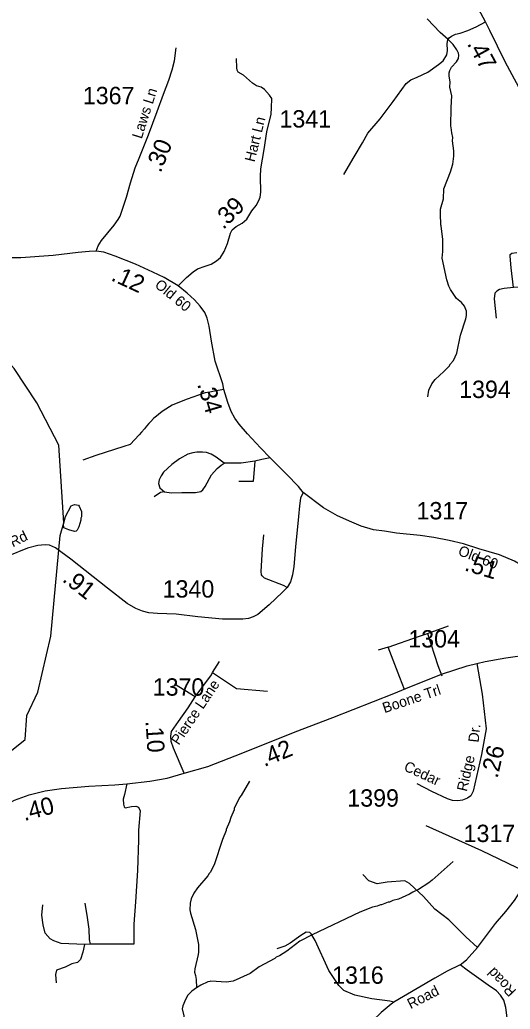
# Model space of a CAD drawing. Extents: x 1248224 to 1454986, y 825081 to 985870.
# Drawn here: x 1335065 to 1338598, y 892692 to 899816 of the extents above; entities that cross this region are included whole.
import ezdxf

# ---------------------------------------------------------------- set-up
doc = ezdxf.new("R2010")
doc.units = 0
for name, color, linetype in [('Exist Hydrographic Misc Water Feature', 7, 'Continuous'), ('Exist Road Non-System Type 51', 7, 'Continuous'), ('Exist Road Primary NC Attributed', 7, 'Continuous'), ('Exist Road Primary NC Mileage Hundredths English Label', 7, 'Continuous'), ('Exist Road Secondary Mileage Hundredths English Label', 7, 'Continuous'), ('Exist Road Secondary Type 51 Attributed', 7, 'Continuous'), ('Exist Road Secondary Type 51 Label', 7, 'Continuous'), ('Exist Road Secondary Type 51 Number Label', 7, 'Continuous')]:
    doc.layers.add(name, color=color, linetype=linetype)

msp = doc.modelspace()

# ---------------------------------------------------------------- linework, layer by layer
at = {"layer": 'Exist Hydrographic Misc Water Feature'}
for points in [[(1338004.2, 897101.4), (1338011.3, 897149.3), (1338032.3, 897194.7), (1338057, 897226.2), (1338120.3, 897282.8), (1338157.1, 897322), (1338167.5, 897339.7), (1338188, 897363.2), (1338213.2, 897416.7), (1338240, 897544), (1338278.7, 897663.2), (1338283.2, 897687.1), (1338283.9, 897719), (1338268.6, 897753.4), (1338247.3, 897779.8), (1338211.9, 897808.7), (1338167.3, 897873.7), (1338155.8, 897898), (1338140.9, 897942.4), (1338108.3, 898099), (1338111.4, 898147), (1338111.4, 898235), (1338101.5, 898331.2), (1338097.6, 898339.3), (1338098.3, 898371.3), (1338094.7, 898387.3), (1338096.1, 898451.3), (1338117.8, 898526.9), (1338119.4, 898598.8), (1338168.2, 898721.7), (1338183.3, 898777.3), (1338190.6, 898833.2), (1338191.5, 898873.2), (1338183.1, 898945.4), (1338183.6, 898969.4), (1338176.4, 899001.5), (1338173.2, 899041.5), (1338169.4, 899049.6), (1338172.4, 899183.6), (1338178.3, 899269.4), (1338163.6, 899329.8), (1338164.5, 899369.7), (1338157.4, 899409.9), (1338157.9, 899433.9), (1338162.2, 899449.8), (1338174.8, 899473.6), (1338211.6, 899512.7), (1338224.1, 899536.4), (1338226.7, 899560.3), (1338225.1, 899576.4), (1338213.6, 899600.6), (1338186.4, 899637.3), (1338151.2, 899674.1), (1338092.3, 899723.4), (1338000.5, 899821.6)], [(1334540.5, 892593.7), (1334283.1, 893140.3), (1334291.7, 893197.9), (1334522.5, 893611.6), (1334685.4, 893825.1), (1334809.5, 894131.2), (1334814.5, 894347.8), (1334858.5, 894438.8), (1335104.5, 894634.1), (1335116.5, 894807.8), (1335195.5, 894973.7), (1335288.5, 895378.9), (1335355.5, 896103), (1335382.4, 896194.5), (1335345.4, 896753.3), (1335186.5, 897058.6), (1335025.4, 897304.7), (1334878.4, 897465.2), (1334485.4, 897775.1), (1334221.4, 897905.1)], [(1335417.8, 896144.2), (1335380.9, 896158.2), (1335379.6, 896184.2), (1335395.2, 896239.8), (1335435.3, 896315.3)], [(1335435.3, 896315.3), (1335459.7, 896325.9), (1335487.6, 896321.1), (1335493.4, 896315), (1335510.3, 896276.4), (1335509.1, 896236.5), (1335504.9, 896228.6), (1335504.5, 896212.6), (1335491.2, 896165.1), (1335478.5, 896141.4), (1335470.3, 896133.7), (1335458.2, 896132), (1335417.8, 896144.2)], [(1336718.6, 894334.2), (1336660.3, 894231.6), (1336647.9, 894215.9), (1336610.2, 894136.7), (1336610, 894128.8), (1336584.8, 894073.3), (1336576.2, 894041.5), (1336550.8, 893986.1), (1336550.7, 893978.1), (1336525.3, 893914.7), (1336465.2, 893732.1), (1336436, 893676.7), (1336427.8, 893668.9), (1336419.5, 893653.1), (1336345.6, 893566.8), (1336318.7, 893527.4), (1336299.9, 893487.9), (1336291.1, 893456), (1336290, 893408.1), (1336293.5, 893384), (1336330.9, 893267.1), (1336352.6, 893158.6), (1336353.3, 893102.6), (1336350.9, 893086.7), (1336324.7, 892983.2), (1336324.2, 892959.2), (1336331.6, 892935.1), (1336334.9, 892907.1), (1336337.5, 892845.4)], [(1338187.9, 893756.7), (1338034.9, 893622.2), (1338010.5, 893602.8), (1337937.4, 893554.4), (1337897, 893535.3), (1337872.6, 893519.8), (1337791.8, 893483.8), (1337751.6, 893474.6), (1337727.3, 893463.3), (1337719.3, 893463.4), (1337670.9, 893444.5), (1337662.9, 893444.7), (1337638.7, 893433.2), (1337606.5, 893425.9), (1337513.8, 893390.1), (1337170.1, 893228), (1337083.1, 893181.9), (1336987.5, 893110.2), (1336934.8, 893077.3), (1336910.5, 893065.9), (1336902.3, 893058.1), (1336789, 892996.7), (1336723.9, 892950.1), (1336602.7, 892895), (1336554.5, 892888), (1336440.7, 892894.6), (1336434.6, 892890.7), (1336418.6, 892889.1), (1336370.1, 892866.2), (1336337.5, 892845.4)], [(1336337.5, 892845.4), (1336303, 892821.7), (1336276.5, 892794.4), (1336257.7, 892762.8), (1336238.7, 892717.2), (1336234.2, 892695.3), (1336247.2, 892645), (1336246.8, 892629), (1336233.7, 892581.3), (1336235.1, 892549.3), (1336246.1, 892509), (1336243.6, 892485.2), (1336237.1, 892463.2), (1336212.6, 892439.8), (1336184.3, 892426.5), (1336127.5, 892389.8), (1336063, 892328.2)]]:
    msp.add_lwpolyline(points, dxfattribs=at)
at = {"layer": 'Exist Road Non-System Type 51'}
for p, q in [((1338001.3, 895397), (1338153, 895451.3)), ((1337719.6, 895299.4), (1337646.4, 895276.4)), ((1336453.1, 895117.1), (1336504.5, 895195.7)), ((1336328.1, 894941.1), (1336178.1, 895031.7))]:
    msp.add_line(p, q, dxfattribs=at)
for points in [[(1337400.1, 898701.7), (1337474.4, 898829.7), (1337533.9, 898930.8), (1337572.5, 898999.2), (1337661.7, 899103.3), (1337753.9, 899228.3), (1337849, 899356.2), (1337881.7, 899383), (1337926.3, 899403.8), (1338003.6, 899439.5), (1338080.9, 899493.1), (1338113.6, 899519.8), (1338140.3, 899564.4), (1338146.3, 899594.2), (1338143.3, 899644.8), (1338148, 899671.1), (1338157.9, 899685), (1338173.8, 899698.9), (1338203.5, 899711.8), (1338236.2, 899720.7), (1338291.7, 899738.5), (1338353.1, 899766.3), (1338418.5, 899800)], [(1338621.3, 897887.8), (1338605.5, 898030.3), (1338596.6, 898113.6), (1338597.6, 898125.5), (1338608.5, 898136.4), (1338646.1, 898139.4)], [(1339091.8, 898001.3), (1338903.5, 897931.9), (1338801.6, 897896.7), (1338777.9, 897895.7), (1338621.3, 897887.8), (1338553.9, 897881.8), (1338521.2, 897873.9), (1338501.4, 897863), (1338487.5, 897847.1), (1338482.6, 897806.5), (1338495.4, 897666.7)], [(1336534.7, 897154.7), (1336468.2, 897141.3), (1336435, 897135.4), (1336399, 897129.3), (1336352.6, 897112.2), (1336310.3, 897099.1), (1336270, 897083.9), (1336239.7, 897072.5), (1336163.5, 897040.9), (1336098.5, 897000.4), (1336078.1, 896984.8), (1336049.4, 896961.6), (1336031.2, 896947.9), (1336006.6, 896922.4), (1335994.1, 896908.6), (1335977.7, 896889.2), (1335963.4, 896871.4), (1335940.8, 896848), (1335925.2, 896828.5), (1335858.8, 896758.1), (1335813.8, 896744.4), (1335612.6, 896678), (1335518.9, 896644.7)], [(1336537.4, 896624.7), (1336480, 896666.4), (1336442.3, 896688.2), (1336408.6, 896700.1), (1336380.9, 896703.1), (1336340.3, 896702.1), (1336311.5, 896699.1), (1336274.9, 896688.2), (1336216.4, 896654.5), (1336159.9, 896614.8), (1336099.5, 896559.3), (1336082.6, 896533.5), (1336067.8, 896502.7), (1336062.8, 896478), (1336072.7, 896447.2), (1336106.4, 896416.5)], [(1336106.4, 896416.5), (1336157.9, 896409.5), (1336232.2, 896413.5), (1336331.3, 896412.5), (1336369, 896420.4), (1336382.9, 896431.3), (1336399.7, 896455.1), (1336446.3, 896540.4), (1336485.9, 896585), (1336515.6, 896608.8), (1336537.4, 896624.7)], [(1336757.4, 896637.6), (1336660.3, 896624.7), (1336629.6, 896622.7), (1336589, 896623.7), (1336537.4, 896624.7)], [(1336757.4, 896637.6), (1336746.5, 896492.8), (1336643.5, 896491.8)], [(1336869.6, 896662.4), (1336809, 896649.5), (1336757.4, 896637.6)], [(1336106.4, 896416.5), (1336078.7, 896412.5), (1336033.1, 896380.8)], [(1336991.1, 895729.2), (1336964.5, 895743.2), (1336827.8, 895795.7), (1336811.9, 895811.6), (1336806, 895820.5), (1336803, 895843.3), (1336813.9, 896006.9), (1336823.8, 896107.1)], [(1337719.6, 895299.4), (1337937.7, 895375.4), (1338001.3, 895397)], [(1338001.3, 895397), (1338075.8, 895166.6), (1338104.3, 895093.4)], [(1337836.1, 894994.4), (1337802.2, 895079.8), (1337719.6, 895299.4)], [(1336328.1, 894941.1), (1336444.9, 895099.5), (1336453.1, 895117.1)], [(1336453.1, 895117.1), (1336625.1, 895001.9), (1336848.6, 894982.9)], [(1336277.8, 894862.3), (1336328.1, 894941.1)], [(1335836, 894314.7), (1335818.3, 894237.7), (1335809.8, 894203.6), (1335812.6, 894169.4), (1335815.5, 894149.5), (1335824, 894141), (1335869.5, 894152.4), (1335900.7, 894155.2), (1335920.6, 894146.7), (1335932, 894121.1), (1335920.6, 893981.7), (1335920.6, 893910.6), (1335912.1, 893691.7), (1335897.9, 893464.2), (1335886.5, 893304.9), (1335886.5, 893159.9)], [(1337990.6, 894015.2), (1338390.4, 893835.1), (1338705.4, 893684.1), (1338732, 893676.1)], [(1338363, 893137.2), (1338277.7, 893213.7), (1338155.9, 893335.6), (1338055.3, 893412.4), (1337973.2, 893502.5), (1337872.6, 893597.9), (1337838.2, 893616.4), (1337711.1, 893605.8), (1337639.6, 893595.2), (1337578.7, 893616.4), (1337536.4, 893661.4)], [(1335531.3, 893157.1), (1335363.6, 893165.6), (1335309.7, 893185.5), (1335284.1, 893199.7), (1335247.1, 893239.5), (1335232.9, 893299.2), (1335224.4, 893370.3), (1335230.1, 893444.3)], [(1335534.1, 893455.6), (1335551.2, 893353.3), (1335562.6, 893268), (1335565.4, 893194), (1335571.1, 893159.9)], [(1337759.5, 892742.9), (1337730.4, 892750.9), (1337600.6, 892766.8), (1337478.8, 892793.2), (1337399.4, 892827.7), (1337362.4, 892862.1), (1337290.9, 892970.8), (1337192.9, 893188), (1337163.8, 893235.7), (1337153.2, 893243.7), (1337126.7, 893246.3), (1337089.7, 893222.5), (1337012.9, 893166.8), (1336973.2, 893145.6), (1336917.6, 893127.1)], [(1335531.3, 893157.1), (1335519.9, 893103), (1335502.9, 893049), (1335480.2, 893029.1), (1335440.4, 893017.7), (1335392.1, 892995), (1335329.5, 892972.2), (1335321, 892940.9), (1335326.7, 892881.2)], [(1335886.5, 893159.9), (1335662, 893159.9), (1335571.1, 893159.9), (1335531.3, 893157.1)]]:
    msp.add_lwpolyline(points, dxfattribs=at)
at = {"layer": 'Exist Road Primary NC Attributed'}
msp.add_lwpolyline([(1339042.5, 898569.9), (1338819.4, 899030), (1338710.4, 899237.7), (1338560.2, 899513.8), (1338451.3, 899738.8), (1338418.5, 899800), (1338352.9, 899924.9), (1338269.9, 900068.6), (1338159.2, 900278), (1338093.7, 900426.1), (1338016.6, 900635.6), (1337971.3, 900777.8)], dxfattribs=at)
at = {"layer": 'Exist Road Secondary Type 51 Attributed'}
for points in [[(1335613.9, 898149.2), (1335629.3, 898187.8), (1335654, 898226.4), (1335745, 898336), (1335772.8, 898377.7), (1335788.2, 898402.4), (1335834.5, 898539.8), (1335862.3, 898641.7), (1335896.2, 898749.7), (1335924, 898820.7), (1335991.7, 898988.1), (1336053.4, 899154.8), (1336101.2, 899279.9), (1336138.1, 899382.2), (1336162.8, 899454.8), (1336178.2, 899521.2), (1336190.6, 899613.8)], [(1336205.8, 897900), (1336265.1, 897960.1), (1336314.8, 898000.9), (1336345.7, 898023), (1336399.7, 898042.9), (1336443.9, 898057.3), (1336482.5, 898079.4), (1336510.1, 898104.8), (1336537.7, 898147.8), (1336560.9, 898205.3), (1336581.6, 898278.6), (1336593.8, 898304), (1336624.7, 898327.2), (1336667.7, 898352.6), (1336699.7, 898380.2), (1336737.2, 898439.8), (1336767, 898478.5), (1336786.9, 898513.8), (1336796.5, 898538.5), (1336801, 898574.9), (1336799.9, 898688.7), (1336801, 898743.9), (1336824.1, 898881.9), (1336845.1, 899009), (1336875.9, 899136.4), (1336877.9, 899180.8), (1336880.1, 899249.3), (1336864.6, 899272.5), (1336828.2, 899313.4), (1336803.9, 899331), (1336769.7, 899339.9), (1336741, 899358.6), (1336677, 899416.1), (1336638.4, 899439.3), (1336630.6, 899453.6), (1336627.3, 899469.1), (1336626.2, 899537.6)], [(1335613.9, 898149.2), (1335563.4, 898148), (1335486.3, 898139.5), (1335304.7, 898119.1), (1335072.2, 898103.1), (1334831.8, 898102)], [(1336205.8, 897900), (1336104.4, 897960.9), (1336022.7, 897999.5), (1335899.3, 898056.6), (1335751.2, 898113.7), (1335669.4, 898143), (1335613.9, 898149.2)], [(1337105.1, 896413.3), (1337072.7, 896456.7), (1336985.9, 896544.8), (1336869.6, 896662.4), (1336798.9, 896734.1), (1336705.9, 896834.5), (1336646.1, 896904.5), (1336614.3, 896948.5), (1336588.6, 896995), (1336562.7, 897061.1), (1336534.7, 897154.7), (1336526.3, 897195.5), (1336472.6, 897358.7), (1336446.9, 897500.8), (1336429.8, 897611), (1336415.1, 897667.3), (1336396.7, 897709), (1336364.9, 897753), (1336323.3, 897798.4), (1336269.5, 897847.3), (1336205.8, 897900)], [(1337105.1, 896413.3), (1337087.9, 896372.7), (1337078.6, 896317.4), (1337071.5, 896240.7), (1337051, 896020.3), (1337038.7, 895880.1), (1337029.5, 895819.8), (1337014.2, 895769.6), (1336991.1, 895729.2), (1336958.4, 895694.4), (1336862.3, 895604.3), (1336779.4, 895533.7), (1336746.7, 895516.3), (1336713, 895505.1), (1336672.4, 895499.9), (1336524.1, 895501), (1336346.2, 895518.4), (1336191.4, 895535.6), (1336057.5, 895541.7), (1335995.1, 895545.8), (1335949.1, 895559.1), (1335901.1, 895577.5), (1335838.7, 895612.3), (1335696, 895724.4), (1335432.3, 895932.2), (1335360.7, 895984.3), (1335321.8, 896015), (1335277.9, 896032.4), (1335248.7, 896035.6), (1335194.5, 896031.5), (1335119.9, 896011.1), (1334979.8, 895954.8)], [(1339423.3, 895245.5), (1339417.9, 895304.1), (1339405, 895354.2), (1339387.8, 895394.3), (1339357.8, 895438.7), (1339306.3, 895480.2), (1339151.8, 895577.6), (1338935.8, 895716.5), (1338710.3, 895870.3), (1338628.7, 895917.6), (1338520, 895963.4), (1338371.2, 896007.8), (1338261.1, 896042.1), (1338158.1, 896067.9), (1338047.3, 896089), (1337950, 896101.8), (1337778.4, 896120.5), (1337691.1, 896134.8), (1337612.4, 896144.8), (1337523.7, 896169.1), (1337457.9, 896197.8), (1337352.5, 896244.7), (1337253.7, 896302), (1337105.1, 896413.3)], [(1338238.3, 893011.3), (1338283.6, 893046.5), (1338363, 893137.2), (1338492.5, 893309), (1338565.4, 893394.9), (1338628.5, 893475.9), (1338672.2, 893542.4), (1338717.4, 893635.6), (1338732, 893676.1), (1338788.7, 893846.2), (1338869.4, 894080.1), (1338885.6, 894170.8), (1338911.5, 894331.2), (1338930.9, 894525.7), (1338984.3, 894733.6), (1339013.4, 894796.8), (1339044.2, 894843.8), (1339084.7, 894897.3), (1339118.7, 894939.4), (1339178.6, 894991.3), (1339230.4, 895057.7), (1339277, 895128), (1339301.3, 895183.1), (1339331.9, 895256.2)], [(1338356.5, 895181.3), (1338417.8, 895195.2), (1338565.1, 895220.9), (1338736.1, 895246.3), (1338903.7, 895262.5), (1338999.6, 895267.9), (1339159.1, 895269.3), (1339331.9, 895256.2)], [(1336250.1, 894391.7), (1336420.4, 894440.4), (1336670.4, 894537.8), (1337048.8, 894689.2), (1337320.5, 894793.4), (1337758.7, 894965.7), (1337845.2, 895000.8), (1338102, 895103.6), (1338286.7, 895165.5), (1338356.5, 895181.3)], [(1338356.5, 895181.3), (1338396.8, 894959.9), (1338425.3, 894711.8), (1338390.1, 894526.1), (1338365.7, 894420.3), (1338331.8, 894261.7), (1338314.2, 894229.2), (1338291.2, 894211.6), (1338254.6, 894198), (1338220.8, 894192.6), (1338181.5, 894195.3), (1338146.3, 894207.5), (1338032.5, 894260.4), (1337927.2, 894314.9)], [(1336250.1, 894391.7), (1336173.1, 894572), (1336155.2, 894619), (1336153, 894657), (1336157.4, 894690.6), (1336208.9, 894764.4), (1336277.8, 894862.3)], [(1334341.8, 893703.1), (1334463, 893805), (1334581.5, 893906.2), (1334707.2, 894003), (1334867.1, 894105.1), (1334948, 894154.3), (1335026, 894196.2), (1335131.5, 894235.3), (1335247.1, 894265.6), (1335364.1, 894281.5), (1335561.5, 894298.8), (1335749.3, 894307.5), (1335836, 894314.7), (1336001.5, 894333.3), (1336125.8, 894355), (1336250.1, 894391.7)], [(1338238.3, 893011.3), (1338143, 892965.2), (1338053.9, 892915.1), (1337927.3, 892841.6), (1337759.5, 892742.9), (1337739.8, 892727.4), (1337667.9, 892669.6), (1337608.5, 892611.7), (1337539.7, 892524.1), (1337464.7, 892434.9)], [(1338803.7, 892068.8), (1338745.9, 892075.7), (1338702.1, 892088.2), (1338664.6, 892119.5), (1338639.6, 892167.9), (1338627.1, 892243), (1338594.3, 892476.1), (1338566.3, 892705), (1338550.7, 892758.2), (1338528.8, 892794.2), (1338499.1, 892823.9), (1338439.7, 892866.1), (1338286.6, 892972.5), (1338238.3, 893011.3)]]:
    msp.add_lwpolyline(points, dxfattribs=at)

# ---------------------------------------------------------------- texts
at = {"layer": 'Exist Road Primary NC Mileage Hundredths English Label'}
msp.add_text('.47', height=125, rotation=298.54453, dxfattribs=at).set_placement((1338284.3, 899644.3))
at = {"layer": 'Exist Road Secondary Mileage Hundredths English Label'}
for s, rotation, p in [('.30', 67.97509, (1336079.2, 898708.8)), ('.39', 45.07414, (1336530.7, 898300.7)), ('.12', 335.16208, (1335715.5, 897942.7)), ('.34', 286.64388, (1336341.6, 897192.7)), ('.51', 343.38976, (1338262, 895852.4)), ('.91', 321.78156, (1335364.5, 895777.5)), ('.10', 273.36299, (1335970.9, 894768)), ('.42', 22.12546, (1336825.9, 894435.3)), ('.26', 77.01537, (1338506.1, 894349.7)), ('.40', 14.71942, (1335097.6, 894046.2))]:
    msp.add_text(s, height=125, rotation=rotation, dxfattribs=at).set_placement(p)
at = {"layer": 'Exist Road Secondary Type 51 Label'}
for s, rotation, p in [('Laws Ln', 72.4346, (1335943, 898954.2)), ('Hart Ln', 76.13754, (1336756, 898787.6)), ('Old 60', 320.65721, (1336031.2, 897896.6)), ('Shepard River Rd', 26.3753, (1334414.9, 895719.7)), ('Old 60', 338.94625, (1338216.5, 895964.4)), ('Pierce Lane', 56.10861, (1336210.1, 894588.4)), ('Boone Trl', 18.48195, (1337692.2, 894823.2)), ('Dr.', 83.98128, (1338369.7, 894609.9)), ('Cedar', 335.0781, (1337825.3, 894414.1)), ('Ridge', 77.01535, (1338285, 894255.5)), ('Road', 133.73792, (1338646.3, 892826.3)), ('Road', 27.09685, (1337879.8, 892691.5))]:
    msp.add_text(s, height=75, rotation=rotation, dxfattribs=at).set_placement(p)
at = {"layer": 'Exist Road Secondary Type 51 Number Label'}
for s, p in [('1367', (1335519, 899208)), ('1341', (1336935.6, 899040.1)), ('1394', (1338230, 897092.8)), ('1317', (1337922.7, 896218.7)), ('1340', (1336093.9, 895655.8)), ('1304', (1337863.5, 895296.5)), ('1370', (1336022.4, 894949.5)), ('1399', (1337424.3, 894150.6)), ('1317', (1338261.9, 893895.6)), ('1316', (1337314.6, 892875.3))]:
    msp.add_text(s, height=125, dxfattribs=at).set_placement(p)

doc.saveas('drawing.dxf')
